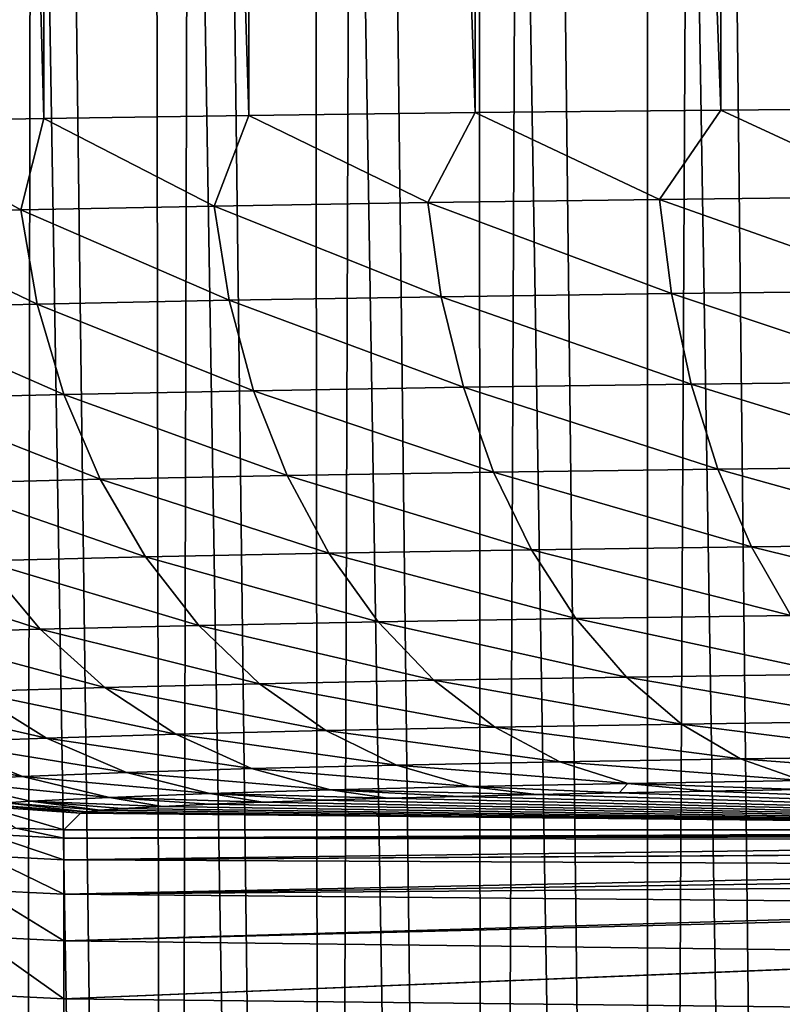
# Model space of a CAD drawing. Header units: millimetres. Extents: x -110 to 110, y 0 to 80.
# Tile 285 of 439: x 65.29 to 67.55, y 27.55 to 30.47. Entities that reach past the tile are written whole.
import ezdxf

# ---------------------------------------------------------------- set-up
doc = ezdxf.new("R2010")
doc.units = ezdxf.units.MM
doc.header["$LTSCALE"] = 59.460957
for name, color, linetype in [('129', 7, 'CONTINUOUS'), ('130', 7, 'CONTINUOUS'), ('131', 7, 'CONTINUOUS'), ('145', 7, 'CONTINUOUS'), ('146', 7, 'CONTINUOUS'), ('30', 7, 'CONTINUOUS'), ('54', 7, 'CONTINUOUS'), ('6', 7, 'CONTINUOUS'), ('74', 7, 'CONTINUOUS'), ('77', 7, 'CONTINUOUS'), ('79', 7, 'CONTINUOUS')]:
    doc.layers.add(name, color=color, linetype=linetype)

msp = doc.modelspace()

# ---------------------------------------------------------------- linework, layer by layer
at = {"layer": '129', "color": 7, "linetype": 'CONTINUOUS'}
for points in [[(67.3658, 30.2007, 38.8612), (66.6386, 30.1933, 39.4039), (67.1841, 29.936, 39.0078), (67.3658, 30.2007, 38.8612)], [(67.3658, 30.2007, 38.8612), (67.1841, 29.936, 39.0078), (67.9181, 29.9442, 38.5374), (67.3658, 30.2007, 38.8612)], [(68.143, 30.2071, 38.3928), (67.3658, 30.2007, 38.8612), (67.9181, 29.9442, 38.5374), (68.143, 30.2071, 38.3928)], [(65.3615, 30.1757, 40.6903), (64.8241, 30.1657, 41.4215), (65.2938, 29.9047, 40.8039), (65.3615, 30.1757, 40.6903)], [(65.3615, 30.1757, 40.6903), (65.2938, 29.9047, 40.8039), (65.866, 29.9161, 40.1462), (65.3615, 30.1757, 40.6903)], [(65.9683, 30.1849, 40.0156), (65.3615, 30.1757, 40.6903), (65.866, 29.9161, 40.1462), (65.9683, 30.1849, 40.0156)], [(65.9683, 30.1849, 40.0156), (65.866, 29.9161, 40.1462), (66.498, 29.9266, 39.5457), (65.9683, 30.1849, 40.0156)], [(66.6386, 30.1933, 39.4039), (65.9683, 30.1849, 40.0156), (66.498, 29.9266, 39.5457), (66.6386, 30.1933, 39.4039)], [(66.6386, 30.1933, 39.4039), (66.498, 29.9266, 39.5457), (67.1841, 29.936, 39.0078), (66.6386, 30.1933, 39.4039)], [(64.8241, 30.1657, 41.4215), (64.7866, 29.8923, 41.5129), (65.2938, 29.9047, 40.8039), (64.8241, 30.1657, 41.4215)], [(67.1841, 29.936, 39.0078), (67.9488, 29.6653, 38.5858), (67.9181, 29.9442, 38.5374), (67.1841, 29.936, 39.0078)], [(65.2938, 29.9047, 40.8039), (65.9103, 29.6374, 40.1838), (65.866, 29.9161, 40.1462), (65.2938, 29.9047, 40.8039)], [(65.866, 29.9161, 40.1462), (66.5381, 29.6478, 39.5873), (66.498, 29.9266, 39.5457), (65.866, 29.9161, 40.1462)], [(65.9103, 29.6374, 40.1838), (66.5381, 29.6478, 39.5873), (65.866, 29.9161, 40.1462), (65.9103, 29.6374, 40.1838)], [(66.498, 29.9266, 39.5457), (67.2196, 29.6571, 39.053), (67.1841, 29.936, 39.0078), (66.498, 29.9266, 39.5457)], [(66.5381, 29.6478, 39.5873), (67.2196, 29.6571, 39.053), (66.498, 29.9266, 39.5457), (66.5381, 29.6478, 39.5873)], [(67.2196, 29.6571, 39.053), (67.9488, 29.6653, 38.5858), (67.1841, 29.936, 39.0078), (67.2196, 29.6571, 39.053)], [(64.7866, 29.8923, 41.5129), (65.342, 29.626, 40.8371), (65.2938, 29.9047, 40.8039), (64.7866, 29.8923, 41.5129)], [(64.8381, 29.6137, 41.5414), (65.342, 29.626, 40.8371), (64.7866, 29.8923, 41.5129), (64.8381, 29.6137, 41.5414)], [(65.342, 29.626, 40.8371), (65.9103, 29.6374, 40.1838), (65.2938, 29.9047, 40.8039), (65.342, 29.626, 40.8371)], [(65.9103, 29.6374, 40.1838), (66.6036, 29.38, 39.6585), (66.5381, 29.6478, 39.5873), (65.9103, 29.6374, 40.1838)], [(66.5381, 29.6478, 39.5873), (67.2777, 29.3892, 39.1301), (67.2196, 29.6571, 39.053), (66.5381, 29.6478, 39.5873)], [(66.6036, 29.38, 39.6585), (67.2777, 29.3892, 39.1301), (66.5381, 29.6478, 39.5873), (66.6036, 29.38, 39.6585)], [(67.2196, 29.6571, 39.053), (67.9988, 29.3973, 38.668), (67.9488, 29.6653, 38.5858), (67.2196, 29.6571, 39.053)], [(67.2777, 29.3892, 39.1301), (67.9988, 29.3973, 38.668), (67.2196, 29.6571, 39.053), (67.2777, 29.3892, 39.1301)], [(64.8381, 29.6137, 41.5414), (65.4206, 29.3584, 40.8946), (65.342, 29.626, 40.8371), (64.8381, 29.6137, 41.5414)], [(65.342, 29.626, 40.8371), (65.9827, 29.3697, 40.2484), (65.9103, 29.6374, 40.1838), (65.342, 29.626, 40.8371)], [(65.4206, 29.3584, 40.8946), (65.9827, 29.3697, 40.2484), (65.342, 29.626, 40.8371), (65.4206, 29.3584, 40.8946)], [(65.9827, 29.3697, 40.2484), (66.6036, 29.38, 39.6585), (65.9103, 29.6374, 40.1838), (65.9827, 29.3697, 40.2484)], [(64.9223, 29.3463, 41.5911), (65.4206, 29.3584, 40.8946), (64.8381, 29.6137, 41.5414), (64.9223, 29.3463, 41.5911)], [(66.6036, 29.38, 39.6585), (67.357, 29.1378, 39.2375), (67.2777, 29.3892, 39.1301), (66.6036, 29.38, 39.6585)], [(67.2777, 29.3892, 39.1301), (68.0672, 29.1457, 38.7824), (67.9988, 29.3973, 38.668), (67.2777, 29.3892, 39.1301)], [(67.357, 29.1378, 39.2375), (68.0672, 29.1457, 38.7824), (67.2777, 29.3892, 39.1301), (67.357, 29.1378, 39.2375)], [(64.9223, 29.3463, 41.5911), (65.5282, 29.1074, 40.9752), (65.4206, 29.3584, 40.8946), (64.9223, 29.3463, 41.5911)], [(65.4206, 29.3584, 40.8946), (66.0818, 29.1185, 40.3388), (65.9827, 29.3697, 40.2484), (65.4206, 29.3584, 40.8946)], [(65.5282, 29.1074, 40.9752), (66.0818, 29.1185, 40.3388), (65.4206, 29.3584, 40.8946), (65.5282, 29.1074, 40.9752)], [(65.9827, 29.3697, 40.2484), (66.6932, 29.1287, 39.7579), (66.6036, 29.38, 39.6585), (65.9827, 29.3697, 40.2484)], [(66.0818, 29.1185, 40.3388), (66.6932, 29.1287, 39.7579), (65.9827, 29.3697, 40.2484), (66.0818, 29.1185, 40.3388)], [(66.6932, 29.1287, 39.7579), (67.357, 29.1378, 39.2375), (66.6036, 29.38, 39.6585), (66.6932, 29.1287, 39.7579)], [(65.0375, 29.0954, 41.6611), (65.5282, 29.1074, 40.9752), (64.9223, 29.3463, 41.5911), (65.0375, 29.0954, 41.6611)], [(66.0818, 29.1185, 40.3388), (66.8051, 28.8989, 39.8834), (66.6932, 29.1287, 39.7579), (66.0818, 29.1185, 40.3388)], [(66.6932, 29.1287, 39.7579), (67.4561, 28.9078, 39.373), (67.357, 29.1378, 39.2375), (66.6932, 29.1287, 39.7579)], [(66.8051, 28.8989, 39.8834), (67.4561, 28.9078, 39.373), (66.6932, 29.1287, 39.7579), (66.8051, 28.8989, 39.8834)], [(67.357, 29.1378, 39.2375), (68.1526, 28.9156, 38.9267), (68.0672, 29.1457, 38.7824), (67.357, 29.1378, 39.2375)], [(67.4561, 28.9078, 39.373), (68.1526, 28.9156, 38.9267), (67.357, 29.1378, 39.2375), (67.4561, 28.9078, 39.373)], [(65.0375, 29.0954, 41.6611), (65.6625, 28.878, 41.0772), (65.5282, 29.1074, 40.9752), (65.0375, 29.0954, 41.6611)], [(65.1812, 28.8663, 41.75), (65.6625, 28.878, 41.0772), (65.0375, 29.0954, 41.6611), (65.1812, 28.8663, 41.75)], [(65.5282, 29.1074, 40.9752), (66.2054, 28.8889, 40.4532), (66.0818, 29.1185, 40.3388), (65.5282, 29.1074, 40.9752)], [(65.6625, 28.878, 41.0772), (66.2054, 28.8889, 40.4532), (65.5282, 29.1074, 40.9752), (65.6625, 28.878, 41.0772)], [(66.2054, 28.8889, 40.4532), (66.8051, 28.8989, 39.8834), (66.0818, 29.1185, 40.3388), (66.2054, 28.8889, 40.4532)], [(65.6625, 28.878, 41.0772), (66.3512, 28.6855, 40.5891), (66.2054, 28.8889, 40.4532), (65.6625, 28.878, 41.0772)], [(66.2054, 28.8889, 40.4532), (66.9369, 28.6953, 40.0325), (66.8051, 28.8989, 39.8834), (66.2054, 28.8889, 40.4532)], [(66.3512, 28.6855, 40.5891), (66.9369, 28.6953, 40.0325), (66.2054, 28.8889, 40.4532), (66.3512, 28.6855, 40.5891)], [(66.8051, 28.8989, 39.8834), (67.5729, 28.704, 39.534), (67.4561, 28.9078, 39.373), (66.8051, 28.8989, 39.8834)], [(66.9369, 28.6953, 40.0325), (67.5729, 28.704, 39.534), (66.8051, 28.8989, 39.8834), (66.9369, 28.6953, 40.0325)], [(67.4561, 28.9078, 39.373), (68.2532, 28.7116, 39.098), (68.1526, 28.9156, 38.9267), (67.4561, 28.9078, 39.373)], [(67.5729, 28.704, 39.534), (68.2532, 28.7116, 39.098), (67.4561, 28.9078, 39.373), (67.5729, 28.704, 39.534)], [(64.7659, 28.8538, 42.4653), (65.3507, 28.6634, 41.8559), (65.1812, 28.8663, 41.75), (64.7659, 28.8538, 42.4653)], [(65.1812, 28.8663, 41.75), (65.8208, 28.6749, 41.1987), (65.6625, 28.878, 41.0772), (65.1812, 28.8663, 41.75)], [(65.3507, 28.6634, 41.8559), (65.8208, 28.6749, 41.1987), (65.1812, 28.8663, 41.75), (65.3507, 28.6634, 41.8559)], [(65.8208, 28.6749, 41.1987), (66.3512, 28.6855, 40.5891), (65.6625, 28.878, 41.0772), (65.8208, 28.6749, 41.1987)], [(64.945, 28.6512, 42.5546), (65.3507, 28.6634, 41.8559), (64.7659, 28.8538, 42.4653), (64.945, 28.6512, 42.5546)], [(65.8208, 28.6749, 41.1987), (66.516, 28.5125, 40.7439), (66.3512, 28.6855, 40.5891), (65.8208, 28.6749, 41.1987)], [(66.3512, 28.6855, 40.5891), (67.0861, 28.522, 40.2022), (66.9369, 28.6953, 40.0325), (66.3512, 28.6855, 40.5891)], [(66.516, 28.5125, 40.7439), (67.0861, 28.522, 40.2022), (66.3512, 28.6855, 40.5891), (66.516, 28.5125, 40.7439)], [(66.9369, 28.6953, 40.0325), (67.705, 28.5305, 39.717), (67.5729, 28.704, 39.534), (66.9369, 28.6953, 40.0325)], [(67.0861, 28.522, 40.2022), (67.705, 28.5305, 39.717), (66.9369, 28.6953, 40.0325), (67.0861, 28.522, 40.2022)], [(64.945, 28.6512, 42.5546), (65.5424, 28.491, 41.9767), (65.3507, 28.6634, 41.8559), (64.945, 28.6512, 42.5546)], [(65.3507, 28.6634, 41.8559), (65.9999, 28.5022, 41.3371), (65.8208, 28.6749, 41.1987), (65.3507, 28.6634, 41.8559)], [(65.5424, 28.491, 41.9767), (65.9999, 28.5022, 41.3371), (65.3507, 28.6634, 41.8559), (65.5424, 28.491, 41.9767)], [(65.9999, 28.5022, 41.3371), (66.516, 28.5125, 40.7439), (65.8208, 28.6749, 41.1987), (65.9999, 28.5022, 41.3371)], [(65.1476, 28.4791, 42.6567), (65.5424, 28.491, 41.9767), (64.945, 28.6512, 42.5546), (65.1476, 28.4791, 42.6567)], [(65.9999, 28.5022, 41.3371), (66.6967, 28.3734, 40.9144), (66.516, 28.5125, 40.7439), (65.9999, 28.5022, 41.3371)], [(66.516, 28.5125, 40.7439), (67.2496, 28.3825, 40.389), (67.0861, 28.522, 40.2022), (66.516, 28.5125, 40.7439)], [(66.6967, 28.3734, 40.9144), (67.2496, 28.3825, 40.389), (66.516, 28.5125, 40.7439), (66.6967, 28.3734, 40.9144)], [(67.0861, 28.522, 40.2022), (67.8498, 28.3908, 39.9185), (67.705, 28.5305, 39.717), (67.0861, 28.522, 40.2022)], [(67.2496, 28.3825, 40.389), (67.8498, 28.3908, 39.9185), (67.0861, 28.522, 40.2022), (67.2496, 28.3825, 40.389)], [(65.1476, 28.4791, 42.6567), (65.7525, 28.3525, 42.11), (65.5424, 28.491, 41.9767), (65.1476, 28.4791, 42.6567)], [(65.5424, 28.491, 41.9767), (66.1962, 28.3633, 41.4897), (65.9999, 28.5022, 41.3371), (65.5424, 28.491, 41.9767)], [(65.7525, 28.3525, 42.11), (66.1962, 28.3633, 41.4897), (65.5424, 28.491, 41.9767), (65.7525, 28.3525, 42.11)], [(66.1962, 28.3633, 41.4897), (66.6967, 28.3734, 40.9144), (65.9999, 28.5022, 41.3371), (66.1962, 28.3633, 41.4897)], [(64.819, 28.4667, 43.3711), (65.3696, 28.341, 42.7695), (65.1476, 28.4791, 42.6567), (64.819, 28.4667, 43.3711)], [(65.0509, 28.3289, 43.4623), (65.3696, 28.341, 42.7695), (64.819, 28.4667, 43.3711), (65.0509, 28.3289, 43.4623)], [(65.3696, 28.341, 42.7695), (65.7525, 28.3525, 42.11), (65.1476, 28.4791, 42.6567), (65.3696, 28.341, 42.7695)], [(66.1962, 28.3633, 41.4897), (66.8895, 28.2709, 41.0971), (66.6967, 28.3734, 40.9144), (66.1962, 28.3633, 41.4897)], [(66.6967, 28.3734, 40.9144), (67.424, 28.2798, 40.5892), (67.2496, 28.3825, 40.389), (66.6967, 28.3734, 40.9144)], [(66.8895, 28.2709, 41.0971), (67.424, 28.2798, 40.5892), (66.6967, 28.3734, 40.9144), (66.8895, 28.2709, 41.0971)], [(67.2496, 28.3825, 40.389), (68.0043, 28.2877, 40.1344), (67.8498, 28.3908, 39.9185), (67.2496, 28.3825, 40.389)], [(67.424, 28.2798, 40.5892), (68.0043, 28.2877, 40.1344), (67.2496, 28.3825, 40.389), (67.424, 28.2798, 40.5892)], [(65.0509, 28.3289, 43.4623), (65.6065, 28.2396, 42.8906), (65.3696, 28.341, 42.7695), (65.0509, 28.3289, 43.4623)], [(65.3696, 28.341, 42.7695), (65.9766, 28.2507, 42.253), (65.7525, 28.3525, 42.11), (65.3696, 28.341, 42.7695)], [(65.6065, 28.2396, 42.8906), (65.9766, 28.2507, 42.253), (65.3696, 28.341, 42.7695), (65.6065, 28.2396, 42.8906)], [(65.7525, 28.3525, 42.11), (66.4056, 28.2612, 41.6534), (66.1962, 28.3633, 41.4897), (65.7525, 28.3525, 42.11)], [(65.9766, 28.2507, 42.253), (66.4056, 28.2612, 41.6534), (65.7525, 28.3525, 42.11), (65.9766, 28.2507, 42.253)], [(66.4056, 28.2612, 41.6534), (66.8895, 28.2709, 41.0971), (66.1962, 28.3633, 41.4897), (66.4056, 28.2612, 41.6534)], [(64.7994, 28.3163, 44.1822), (65.2984, 28.2279, 43.5604), (65.0509, 28.3289, 43.4623), (64.7994, 28.3163, 44.1822)], [(65.0553, 28.2158, 44.2564), (65.2984, 28.2279, 43.5604), (64.7994, 28.3163, 44.1822), (65.0553, 28.2158, 44.2564)], [(65.2984, 28.2279, 43.5604), (65.6065, 28.2396, 42.8906), (65.0509, 28.3289, 43.4623), (65.2984, 28.2279, 43.5604)], [(66.8895, 28.2709, 41.0971), (67.6059, 28.2158, 40.7987), (67.424, 28.2798, 40.5892), (66.8895, 28.2709, 41.0971)], [(67.424, 28.2798, 40.5892), (68.1654, 28.2234, 40.3602), (68.0043, 28.2877, 40.1344), (67.424, 28.2798, 40.5892)], [(67.6059, 28.2158, 40.7987), (68.1654, 28.2234, 40.3602), (67.424, 28.2798, 40.5892), (67.6059, 28.2158, 40.7987)], [(65.6065, 28.2396, 42.8906), (66.2104, 28.1878, 42.4029), (65.9766, 28.2507, 42.253), (65.6065, 28.2396, 42.8906)], [(65.9766, 28.2507, 42.253), (66.624, 28.1978, 41.8247), (66.4056, 28.2612, 41.6534), (65.9766, 28.2507, 42.253)], [(66.2104, 28.1878, 42.4029), (66.624, 28.1978, 41.8247), (65.9766, 28.2507, 42.253), (66.2104, 28.1878, 42.4029)], [(66.4056, 28.2612, 41.6534), (67.0906, 28.2072, 41.2884), (66.8895, 28.2709, 41.0971), (66.4056, 28.2612, 41.6534)], [(66.624, 28.1978, 41.8247), (67.0906, 28.2072, 41.2884), (66.4056, 28.2612, 41.6534), (66.624, 28.1978, 41.8247)], [(67.0906, 28.2072, 41.2884), (67.6059, 28.2158, 40.7987), (66.8895, 28.2709, 41.0971), (67.0906, 28.2072, 41.2884)], [(65.0553, 28.2158, 44.2564), (65.5565, 28.1657, 43.6635), (65.2984, 28.2279, 43.5604), (65.0553, 28.2158, 44.2564)], [(65.2984, 28.2279, 43.5604), (65.8535, 28.177, 43.0176), (65.6065, 28.2396, 42.8906), (65.2984, 28.2279, 43.5604)], [(65.5565, 28.1657, 43.6635), (65.8535, 28.177, 43.0176), (65.2984, 28.2279, 43.5604), (65.5565, 28.1657, 43.6635)], [(65.8535, 28.177, 43.0176), (66.2104, 28.1878, 42.4029), (65.6065, 28.2396, 42.8906), (65.8535, 28.177, 43.0176)], [(65.3221, 28.154, 44.3345), (65.5565, 28.1657, 43.6635), (65.0553, 28.2158, 44.2564), (65.3221, 28.154, 44.3345)], [(66.2104, 28.1878, 42.4029), (66.8204, 28.174, 42.0336), (66.624, 28.1978, 41.8247), (66.2104, 28.1878, 42.4029)], [(66.624, 28.1978, 41.8247), (67.0652, 28.1791, 41.7367), (67.0906, 28.2072, 41.2884), (66.624, 28.1978, 41.8247)], [(66.8204, 28.174, 42.0336), (67.0652, 28.1791, 41.7367), (66.624, 28.1978, 41.8247), (66.8204, 28.174, 42.0336)], [(67.0652, 28.1791, 41.7367), (67.3254, 28.1841, 41.4532), (67.0906, 28.2072, 41.2884), (67.0652, 28.1791, 41.7367)], [(67.0906, 28.2072, 41.2884), (67.6005, 28.1888, 41.184), (67.6059, 28.2158, 40.7987), (67.0906, 28.2072, 41.2884)], [(67.3254, 28.1841, 41.4532), (67.6005, 28.1888, 41.184), (67.0906, 28.2072, 41.2884), (67.3254, 28.1841, 41.4532)], [(65.3221, 28.154, 44.3345), (65.7134, 28.1388, 44.0491), (65.5565, 28.1657, 43.6635), (65.3221, 28.154, 44.3345)], [(65.5565, 28.1657, 43.6635), (66.0098, 28.1512, 43.339), (65.8535, 28.177, 43.0176), (65.5565, 28.1657, 43.6635)], [(65.8521, 28.1451, 43.6901), (66.0098, 28.1512, 43.339), (65.5565, 28.1657, 43.6635), (65.8521, 28.1451, 43.6901)], [(65.7134, 28.1388, 44.0491), (65.8521, 28.1451, 43.6901), (65.5565, 28.1657, 43.6635), (65.7134, 28.1388, 44.0491)], [(65.8535, 28.177, 43.0176), (66.3802, 28.1629, 42.6646), (66.2104, 28.1878, 42.4029), (65.8535, 28.177, 43.0176)], [(66.186, 28.1571, 42.9969), (66.3802, 28.1629, 42.6646), (65.8535, 28.177, 43.0176), (66.186, 28.1571, 42.9969)], [(66.0098, 28.1512, 43.339), (66.186, 28.1571, 42.9969), (65.8535, 28.177, 43.0176), (66.0098, 28.1512, 43.339)], [(66.5919, 28.1686, 42.3433), (66.8204, 28.174, 42.0336), (66.2104, 28.1878, 42.4029), (66.5919, 28.1686, 42.3433)], [(66.3802, 28.1629, 42.6646), (66.5919, 28.1686, 42.3433), (66.2104, 28.1878, 42.4029), (66.3802, 28.1629, 42.6646)], [(65.5941, 28.1324, 44.4149), (65.7134, 28.1388, 44.0491), (65.3221, 28.154, 44.3345), (65.5941, 28.1324, 44.4149)]]:
    msp.add_3dface(points, dxfattribs=at)
at = {"layer": '130', "color": 7, "linetype": 'CONTINUOUS'}
for points in [[(65.3221, 28.154, 44.3345), (65.0553, 28.2158, 44.2564), (65.2503, 28.1491, 44.6221), (65.3221, 28.154, 44.3345)], [(65.1859, 28.1388, 45.2117), (65.4705, 28.1184, 45.2163), (65.2048, 28.144, 44.9156), (65.1859, 28.1388, 45.2117)], [(65.2048, 28.144, 44.9156), (65.4874, 28.1231, 44.9458), (65.2503, 28.1491, 44.6221), (65.2048, 28.144, 44.9156)], [(65.4705, 28.1184, 45.2163), (65.4874, 28.1231, 44.9458), (65.2048, 28.144, 44.9156), (65.4705, 28.1184, 45.2163)], [(65.5288, 28.1278, 44.6777), (65.3221, 28.154, 44.3345), (65.2503, 28.1491, 44.6221), (65.5288, 28.1278, 44.6777)], [(65.4874, 28.1231, 44.9458), (65.5288, 28.1278, 44.6777), (65.2503, 28.1491, 44.6221), (65.4874, 28.1231, 44.9458)], [(65.5288, 28.1278, 44.6777), (65.5941, 28.1324, 44.4149), (65.3221, 28.154, 44.3345), (65.5288, 28.1278, 44.6777)]]:
    msp.add_3dface(points, dxfattribs=at)
at = {"layer": '131', "color": 7, "linetype": 'CONTINUOUS'}
for points in [[(65.4213, 28.0692, 48.0349), (65.4705, 28.1184, 45.2163), (65.1859, 28.1388, 45.2117), (65.4213, 28.0692, 48.0349)], [(65.4213, 28.0692, 48.0349), (65.1859, 28.1388, 45.2117), (65.2792, 28.0742, 48.0373), (65.4213, 28.0692, 48.0349)]]:
    msp.add_3dface(points, dxfattribs=at)
at = {"layer": '145', "color": 7, "linetype": 'CONTINUOUS'}
for points in [[(65.2792, 28.0742, 48.0373), (65.1945, 28.0569, 48.3171), (65.4213, 28.0448, 48.3135), (65.2792, 28.0742, 48.0373)], [(65.4213, 28.0692, 48.0349), (65.2792, 28.0742, 48.0373), (65.4213, 28.0448, 48.3135), (65.4213, 28.0692, 48.0349)], [(65.1873, 27.993, 48.5922), (65.4213, 27.9809, 48.5887), (65.1945, 28.0569, 48.3171), (65.1873, 27.993, 48.5922)], [(65.1945, 28.0569, 48.3171), (65.4213, 27.9809, 48.5887), (65.4213, 28.0448, 48.3135), (65.1945, 28.0569, 48.3171)], [(65.1758, 27.8911, 48.8554), (65.4213, 27.8789, 48.8521), (65.1873, 27.993, 48.5922), (65.1758, 27.8911, 48.8554)], [(65.1873, 27.993, 48.5922), (65.4213, 27.8789, 48.8521), (65.4213, 27.9809, 48.5887), (65.1873, 27.993, 48.5922)], [(65.1603, 27.7535, 49.1016), (65.4213, 27.7408, 49.0985), (65.1758, 27.8911, 48.8554), (65.1603, 27.7535, 49.1016)], [(65.1758, 27.8911, 48.8554), (65.4213, 27.7408, 49.0985), (65.4213, 27.8789, 48.8521), (65.1758, 27.8911, 48.8554)], [(65.1411, 27.5827, 49.3258), (65.4213, 27.5694, 49.323), (65.1603, 27.7535, 49.1016), (65.1411, 27.5827, 49.3258)], [(65.1603, 27.7535, 49.1016), (65.4213, 27.5694, 49.323), (65.4213, 27.7408, 49.0985), (65.1603, 27.7535, 49.1016)], [(65.1185, 27.3823, 49.5235), (65.4213, 27.3681, 49.5211), (65.1411, 27.5827, 49.3258), (65.1185, 27.3823, 49.5235)], [(65.1411, 27.5827, 49.3258), (65.4213, 27.3681, 49.5211), (65.4213, 27.5694, 49.323), (65.1411, 27.5827, 49.3258)]]:
    msp.add_3dface(points, dxfattribs=at)
at = {"layer": '146', "color": 7, "linetype": 'CONTINUOUS'}
for points in [[(70.35, 28.0692, 48.0349), (65.4213, 28.0448, 48.3135), (70.1134, 28.0602, 48.1925), (70.35, 28.0692, 48.0349)], [(70.35, 28.0692, 48.0349), (65.4213, 28.0692, 48.0349), (65.4213, 28.0448, 48.3135), (70.35, 28.0692, 48.0349)], [(70.1134, 28.0602, 48.1925), (65.4213, 28.0448, 48.3135), (70.0038, 28.0518, 48.2654), (70.1134, 28.0602, 48.1925)], [(70.0038, 28.0518, 48.2654), (65.4213, 28.0448, 48.3135), (69.8796, 28.039, 48.348), (70.0038, 28.0518, 48.2654)], [(65.4213, 28.0448, 48.3135), (65.4213, 27.9809, 48.5887), (69.8796, 28.039, 48.348), (65.4213, 28.0448, 48.3135)], [(69.8796, 28.039, 48.348), (65.4213, 27.9809, 48.5887), (69.6596, 28.0075, 48.4942), (69.8796, 28.039, 48.348)], [(69.6596, 28.0075, 48.4942), (65.4213, 27.9809, 48.5887), (69.6511, 28.0061, 48.4998), (69.6596, 28.0075, 48.4942)], [(69.6511, 28.0061, 48.4998), (65.4213, 27.9809, 48.5887), (69.4305, 27.9623, 48.6461), (69.6511, 28.0061, 48.4998)], [(65.4213, 27.9809, 48.5887), (65.4213, 27.8789, 48.8521), (69.4305, 27.9623, 48.6461), (65.4213, 27.9809, 48.5887)], [(69.4305, 27.9623, 48.6461), (65.4213, 27.8789, 48.8521), (69.3189, 27.9354, 48.7201), (69.4305, 27.9623, 48.6461)], [(69.3189, 27.9354, 48.7201), (65.4213, 27.8789, 48.8521), (69.2193, 27.9086, 48.786), (69.3189, 27.9354, 48.7201)], [(69.2193, 27.9086, 48.786), (65.4213, 27.8789, 48.8521), (69.0193, 27.8462, 48.9183), (69.2193, 27.9086, 48.786)], [(65.4213, 27.8789, 48.8521), (65.4213, 27.7408, 49.0985), (69.0193, 27.8462, 48.9183), (65.4213, 27.8789, 48.8521)], [(69.0193, 27.8462, 48.9183), (65.4213, 27.7408, 49.0985), (68.9842, 27.8341, 48.9414), (69.0193, 27.8462, 48.9183)], [(68.9842, 27.8341, 48.9414), (65.4213, 27.7408, 49.0985), (68.6596, 27.7019, 49.1556), (68.9842, 27.8341, 48.9414)], [(65.4213, 27.7408, 49.0985), (65.4213, 27.5694, 49.323), (68.6596, 27.7019, 49.1556), (65.4213, 27.7408, 49.0985)], [(68.6596, 27.7019, 49.1556), (65.4213, 27.5694, 49.323), (68.6575, 27.7009, 49.157), (68.6596, 27.7019, 49.1556)], [(65.4213, 27.5694, 49.323), (68.3497, 27.5365, 49.3593), (68.6575, 27.7009, 49.157), (65.4213, 27.5694, 49.323)], [(65.4213, 27.5694, 49.323), (65.4213, 27.3681, 49.5211), (68.3497, 27.5365, 49.3593), (65.4213, 27.5694, 49.323)]]:
    msp.add_3dface(points, dxfattribs=at)
at = {"layer": '30', "color": 7, "linetype": 'CONTINUOUS'}
for points in [[(64.8794, 40, 36.9089), (65.336, 40, 36.5632), (65.2868, 9.2948, 37.2702), (64.8794, 40, 36.9089)], [(65.2868, 9.2948, 37.2702), (65.336, 40, 36.5632), (65.7312, 9.2948, 36.9395), (65.2868, 9.2948, 37.2702)], [(65.336, 40, 36.5632), (65.8084, 40, 36.2392), (65.7312, 9.2948, 36.9395), (65.336, 40, 36.5632)], [(65.7312, 9.2948, 36.9395), (65.8084, 40, 36.2392), (66.1908, 9.2948, 36.6302), (65.7312, 9.2948, 36.9395)], [(65.8084, 40, 36.2392), (66.2952, 40, 35.9376), (66.1908, 9.2948, 36.6302), (65.8084, 40, 36.2392)], [(66.1908, 9.2948, 36.6302), (66.2952, 40, 35.9376), (66.6644, 9.2948, 36.343), (66.1908, 9.2948, 36.6302)], [(66.2952, 40, 35.9376), (66.7958, 40, 35.6591), (66.6644, 9.2948, 36.343), (66.2952, 40, 35.9376)], [(66.6644, 9.2948, 36.343), (66.7958, 40, 35.6591), (67.1512, 9.2948, 36.0785), (66.6644, 9.2948, 36.343)], [(66.7958, 40, 35.6591), (67.3087, 40, 35.4044), (67.1512, 9.2948, 36.0785), (66.7958, 40, 35.6591)], [(67.1512, 9.2948, 36.0785), (67.3087, 40, 35.4044), (67.6498, 9.2948, 35.8372), (67.1512, 9.2948, 36.0785)], [(67.3087, 40, 35.4044), (67.833, 40, 35.1739), (67.6498, 9.2948, 35.8372), (67.3087, 40, 35.4044)]]:
    msp.add_3dface(points, dxfattribs=at)
at = {"layer": '54', "color": 7, "linetype": 'CONTINUOUS'}
for points in [[(65.6812, 40, -36.3232), (65.2202, 40, -36.6477), (65.7312, 9.2948, -36.9395), (65.6812, 40, -36.3232)], [(65.7312, 9.2948, -36.9395), (65.2202, 40, -36.6477), (65.2868, 9.2948, -37.2702), (65.7312, 9.2948, -36.9395)], [(66.1567, 40, -36.0203), (65.6812, 40, -36.3232), (66.1908, 9.2948, -36.6302), (66.1567, 40, -36.0203)], [(66.1908, 9.2948, -36.6302), (65.6812, 40, -36.3232), (65.7312, 9.2948, -36.9395), (66.1908, 9.2948, -36.6302)], [(66.6456, 40, -35.7395), (66.1567, 40, -36.0203), (66.6644, 9.2948, -36.343), (66.6456, 40, -35.7395)], [(66.6644, 9.2948, -36.343), (66.1567, 40, -36.0203), (66.1908, 9.2948, -36.6302), (66.6644, 9.2948, -36.343)], [(67.1469, 40, -35.4815), (66.6456, 40, -35.7395), (67.1512, 9.2948, -36.0785), (67.1469, 40, -35.4815)], [(67.1512, 9.2948, -36.0785), (66.6456, 40, -35.7395), (66.6644, 9.2948, -36.343), (67.1512, 9.2948, -36.0785)], [(67.6595, 40, -35.2469), (67.1469, 40, -35.4815), (67.6498, 9.2948, -35.8372), (67.6595, 40, -35.2469)], [(67.6498, 9.2948, -35.8372), (67.1469, 40, -35.4815), (67.1512, 9.2948, -36.0785), (67.6498, 9.2948, -35.8372)]]:
    msp.add_3dface(points, dxfattribs=at)
at = {"layer": '6', "color": 7, "linetype": 'CONTINUOUS'}
for points in [[(110, 0, -55), (-110, 0, -55), (110, 80, -55), (110, 0, -55)], [(110, 80, -55), (-110, 0, -55), (-110, 80, -55), (110, 80, -55)]]:
    msp.add_3dface(points, dxfattribs=at)
at = {"layer": '74', "color": 7, "linetype": 'CONTINUOUS'}
for points in [[(67.5216, 17.7827, 50), (61.8797, 28.2106, 50), (59.6325, 17.7827, 50), (67.5216, 17.7827, 50)], [(62.1297, 27.7971, 50), (61.8797, 28.2106, 50), (67.5216, 17.7827, 50), (62.1297, 27.7971, 50)], [(62.4276, 27.4168, 50), (62.1297, 27.7971, 50), (67.5216, 17.7827, 50), (62.4276, 27.4168, 50)]]:
    msp.add_3dface(points, dxfattribs=at)
at = {"layer": '77', "color": 7, "linetype": 'CONTINUOUS'}
for points in [[(65.3615, 49.8243, 40.6903), (64.8241, 49.8343, 41.4215), (65.3615, 30.1757, 40.6903), (65.3615, 49.8243, 40.6903)], [(65.3615, 30.1757, 40.6903), (64.8241, 49.8343, 41.4215), (64.8241, 30.1657, 41.4215), (65.3615, 30.1757, 40.6903)], [(65.9683, 30.1849, 40.0156), (65.3615, 49.8243, 40.6903), (65.3615, 30.1757, 40.6903), (65.9683, 30.1849, 40.0156)], [(65.9683, 49.8151, 40.0156), (65.3615, 49.8243, 40.6903), (65.9683, 30.1849, 40.0156), (65.9683, 49.8151, 40.0156)], [(66.6386, 30.1933, 39.4039), (65.9683, 49.8151, 40.0156), (65.9683, 30.1849, 40.0156), (66.6386, 30.1933, 39.4039)], [(66.6386, 49.8067, 39.4039), (65.9683, 49.8151, 40.0156), (66.6386, 30.1933, 39.4039), (66.6386, 49.8067, 39.4039)], [(67.3658, 30.2007, 38.8612), (66.6386, 49.8067, 39.4039), (66.6386, 30.1933, 39.4039), (67.3658, 30.2007, 38.8612)], [(67.3658, 49.7993, 38.8612), (66.6386, 49.8067, 39.4039), (67.3658, 30.2007, 38.8612), (67.3658, 49.7993, 38.8612)], [(68.143, 30.2071, 38.3928), (67.3658, 49.7993, 38.8612), (67.3658, 30.2007, 38.8612), (68.143, 30.2071, 38.3928)], [(68.143, 49.7929, 38.3928), (67.3658, 49.7993, 38.8612), (68.143, 30.2071, 38.3928), (68.143, 49.7929, 38.3928)]]:
    msp.add_3dface(points, dxfattribs=at)
at = {"layer": '79', "color": 7, "linetype": 'CONTINUOUS'}
for points in [[(66.186, 28.1571, 42.9969), (70.35, 28.0692, 48.0349), (66.3802, 28.1629, 42.6646), (66.186, 28.1571, 42.9969)], [(66.3802, 28.1629, 42.6646), (70.35, 28.0692, 48.0349), (66.5919, 28.1686, 42.3433), (66.3802, 28.1629, 42.6646)], [(66.5919, 28.1686, 42.3433), (70.35, 28.0692, 48.0349), (66.8204, 28.174, 42.0336), (66.5919, 28.1686, 42.3433)], [(66.8204, 28.174, 42.0336), (70.35, 28.0692, 48.0349), (67.0652, 28.1791, 41.7367), (66.8204, 28.174, 42.0336)], [(67.0652, 28.1791, 41.7367), (70.35, 28.0692, 48.0349), (67.3254, 28.1841, 41.4532), (67.0652, 28.1791, 41.7367)], [(67.3254, 28.1841, 41.4532), (70.35, 28.0692, 48.0349), (67.6005, 28.1888, 41.184), (67.3254, 28.1841, 41.4532)], [(65.5288, 28.1278, 44.6777), (70.35, 28.0692, 48.0349), (65.5941, 28.1324, 44.4149), (65.5288, 28.1278, 44.6777)], [(65.5941, 28.1324, 44.4149), (70.35, 28.0692, 48.0349), (65.7134, 28.1388, 44.0491), (65.5941, 28.1324, 44.4149)], [(65.7134, 28.1388, 44.0491), (70.35, 28.0692, 48.0349), (65.8521, 28.1451, 43.6901), (65.7134, 28.1388, 44.0491)], [(65.8521, 28.1451, 43.6901), (70.35, 28.0692, 48.0349), (66.0098, 28.1512, 43.339), (65.8521, 28.1451, 43.6901)], [(66.0098, 28.1512, 43.339), (70.35, 28.0692, 48.0349), (66.186, 28.1571, 42.9969), (66.0098, 28.1512, 43.339)], [(65.4213, 28.0692, 48.0349), (70.35, 28.0692, 48.0349), (65.4705, 28.1184, 45.2163), (65.4213, 28.0692, 48.0349)], [(65.4705, 28.1184, 45.2163), (70.35, 28.0692, 48.0349), (65.4874, 28.1231, 44.9458), (65.4705, 28.1184, 45.2163)], [(65.4874, 28.1231, 44.9458), (70.35, 28.0692, 48.0349), (65.5288, 28.1278, 44.6777), (65.4874, 28.1231, 44.9458)]]:
    msp.add_3dface(points, dxfattribs=at)

doc.saveas('drawing.dxf')
